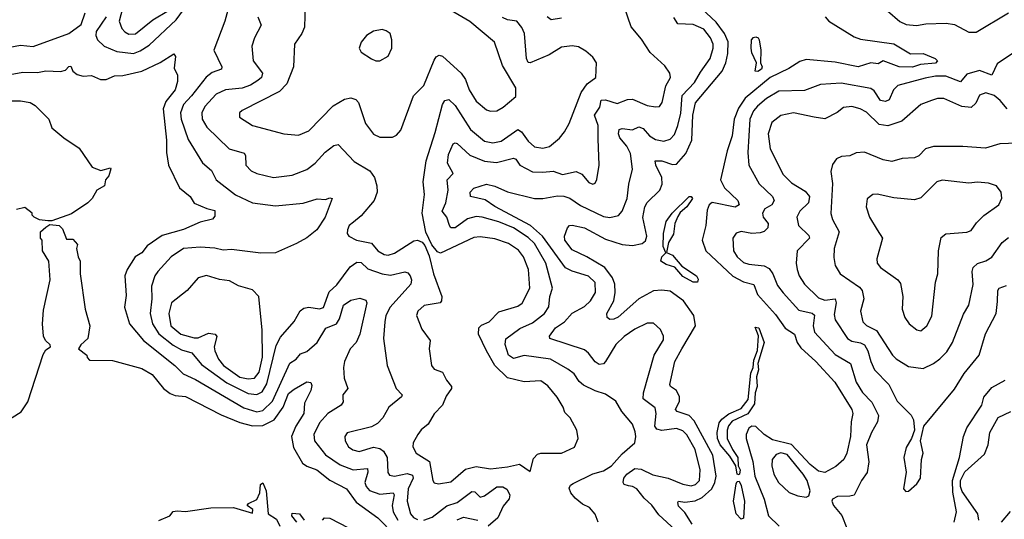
# Model space of a CAD drawing. Extents: x 1268547 to 1425625, y 515768 to 616754.
# Tile 382 of 507: x 1360030 to 1364744, y 586599 to 588992. Entities that reach past the tile are written whole.
import ezdxf

# ---------------------------------------------------------------- set-up
doc = ezdxf.new("R2010")
doc.units = 0

msp = doc.modelspace()

# ---------------------------------------------------------------- linework, layer by layer
at = {"layer": '0CON10XD'}
for points in [[(1361058.1, 589155), (1361013.2, 588985), (1360959.2, 588845), (1360997.8, 588765), (1360995.8, 588755), (1360952.1, 588737.9), (1360923.1, 588716.9), (1360853.3, 588626.6), (1360815.2, 588585), (1360800.6, 588545), (1360804, 588515), (1360837, 588417), (1360906.3, 588306.3), (1360949.2, 588269.2), (1360970.9, 588225), (1361063.2, 588153.2), (1361145, 588114.1), (1361255, 588099.2), (1361386.9, 588113.1), (1361455, 588133.1), (1361495, 588130), (1361515, 588138), (1361526.2, 588135), (1361493.5, 588045), (1361452.9, 587985), (1361405, 587947.3), (1361355, 587919.3), (1361255, 587874.7), (1361185, 587873.6), (1361045, 587891), (1361005, 587887.1), (1360965, 587897.4), (1360895, 587902.7), (1360815, 587895.3), (1360755.8, 587855), (1360692.5, 587785), (1360676.8, 587765), (1360661.8, 587715), (1360663.5, 587655), (1360654.8, 587585), (1360667, 587535), (1360697, 587487), (1360765, 587432.1), (1360805, 587410.2), (1360855.2, 587395.2), (1360900.5, 587340.5), (1361021.9, 587251.9), (1361125, 587201.2), (1361165, 587195.9), (1361190.7, 587209.3), (1361213.2, 587246.8), (1361258.2, 587431.8), (1361279.8, 587470.2), (1361345, 587545.7), (1361373.6, 587596.4), (1361390.8, 587609.3), (1361415, 587614.1), (1361465, 587606.6), (1361485, 587613.1), (1361512.4, 587687.6), (1361548.6, 587721.4), (1361612.4, 587807.6), (1361645, 587829.7), (1361665, 587829.2), (1361697.6, 587797.6), (1361765, 587774), (1361805, 587767.8), (1361875, 587783.6), (1361889.3, 587779.3), (1361900.5, 587765), (1361906.9, 587745), (1361902.5, 587725), (1361803.4, 587615), (1361783.6, 587575), (1361778, 587545), (1361772.9, 587465), (1361789.4, 587335), (1361833.1, 587225), (1361860.9, 587195), (1361858.5, 587185), (1361796.9, 587135), (1361769.2, 587085), (1361742.7, 587057.3), (1361715, 587041.1), (1361597.7, 587012.3), (1361586.4, 586995), (1361589.2, 586975), (1361605, 586945.6), (1361625, 586930.8), (1361655, 586922.8), (1361725, 586944.3), (1361755, 586937.5), (1361772.5, 586925), (1361789, 586895), (1361792.9, 586822.9), (1361800.2, 586810.2), (1361825, 586805.3), (1361885, 586817.7), (1361910.4, 586810.4), (1361913.5, 586795), (1361891, 586745), (1361886, 586685), (1361901.5, 586625), (1361915, 586607.4), (1361935, 586596.9)], [(1360445, 589005.2), (1360397.2, 588935), (1360395.3, 588915.3), (1360402.3, 588895), (1360435, 588865.3), (1360495, 588839.8), (1360575, 588829.6), (1360607.9, 588842.1), (1360650.5, 588869.5), (1360779.6, 588990.4), (1360815, 589039.2)], [(1360522, 589045), (1360506.9, 588985), (1360519, 588949), (1360533, 588933), (1360552.8, 588922.8), (1360585, 588923.4), (1360668.6, 588991.4), (1360743.1, 589035)], [(1361396.9, 589065), (1361394.5, 588955), (1361381.1, 588925), (1361345.6, 588875), (1361340.8, 588765), (1361309.6, 588685), (1361275, 588648.2), (1361095.8, 588555.8), (1361082.5, 588545), (1361082, 588525), (1361145.4, 588485.4), (1361295, 588445.6), (1361365, 588438.9), (1361415, 588458.6), (1361531.8, 588578.2), (1361585, 588611.3), (1361615, 588618), (1361639.4, 588609.4), (1361653.1, 588595), (1361686.4, 588495), (1361723.7, 588443.7), (1361755, 588429.4), (1361815, 588429.4), (1361835, 588438.6), (1361855, 588462), (1361915, 588626.2), (1361965, 588675.8), (1362015, 588797.5), (1362025, 588814.3), (1362038.3, 588821.7), (1362055, 588817.1), (1362143.9, 588735), (1362164.7, 588705), (1362182.8, 588655), (1362215, 588601.5), (1362265, 588559.5), (1362285, 588553.3), (1362315, 588555.6), (1362345, 588571.9), (1362405.8, 588624.2), (1362406, 588665), (1362341.9, 588771.9), (1362304.2, 588884.2), (1362185, 588983.4), (1362089.5, 589039.5)], [(1362800, 586585), (1362785, 586623.8), (1362758, 586655), (1362725, 586670.5), (1362690.1, 586700.1), (1362668.2, 586725), (1362661.5, 586748.5), (1362667.5, 586762.5), (1362679.4, 586770.6), (1362774.1, 586815.9), (1362825, 586830.2), (1362863.3, 586855), (1362915, 586911.8), (1362975.3, 586964.7), (1362980.8, 586995), (1362976.9, 587016.9), (1362963.7, 587053.6), (1362913.9, 587115), (1362884.4, 587165), (1362835, 587198.5), (1362785, 587213.8), (1362730.3, 587240.3), (1362708.3, 587258.3), (1362685.4, 587295), (1362655, 587317.6), (1362572, 587365), (1362445, 587382.7), (1362395, 587369.4), (1362370.5, 587385), (1362354.6, 587435.4), (1362357.4, 587462.6), (1362425, 587512.4), (1362485, 587540.2), (1362542.2, 587585), (1362564.2, 587615.7), (1362568.7, 587665), (1362581, 587705), (1362549.8, 587825), (1362495, 587920.2), (1362465, 587948.9), (1362395, 587994.5), (1362323.6, 588023.6), (1362245, 588046.2), (1362215, 588048.6), (1362175, 588037.7), (1362115, 587994.8), (1362095, 587994.6), (1362087.8, 588005), (1362074.7, 588045), (1362052.7, 588075), (1362071.1, 588115), (1362081.6, 588175), (1362076.5, 588225), (1362106.1, 588255), (1362078.7, 588305), (1362083.4, 588346.6), (1362105, 588396.7), (1362115, 588401.8), (1362125, 588398.5), (1362185, 588342.5), (1362255, 588313.2), (1362312.9, 588307.1), (1362395, 588328.7), (1362405, 588323.5), (1362424.5, 588294.5), (1362485, 588263.1), (1362535, 588260.6), (1362585, 588266.2), (1362629.5, 588249.5), (1362695, 588264.2), (1362721.4, 588251.4), (1362755, 588211.9), (1362775, 588204.3), (1362785, 588208.8), (1362793.4, 588226.6), (1362805.4, 588295), (1362800.6, 588420.6), (1362799.5, 588485), (1362781.9, 588535), (1362807.1, 588572.9), (1362815, 588605.5), (1362835, 588607.7), (1362890.2, 588589.8), (1362940.5, 588609.5), (1362965, 588611.1), (1363035, 588581.1), (1363075, 588573.6), (1363093.6, 588576.4), (1363106.9, 588595), (1363123.6, 588675), (1363145.5, 588715), (1363143.3, 588735), (1363119.8, 588769.8), (1363049.2, 588835), (1363007.6, 588897.6), (1362957.8, 588957.8), (1362924.4, 589055)], [(1363250, 586575), (1363215, 586630.8), (1363185, 586662), (1363180.6, 586679.4), (1363185, 586685.6), (1363215, 586681.2), (1363265, 586687.1), (1363297.6, 586702.4), (1363344, 586745), (1363358.6, 586775), (1363364.2, 586805), (1363349.6, 586905), (1363259.9, 587069.9), (1363235, 587095.6), (1363177.8, 587115), (1363170, 587125), (1363188.7, 587165), (1363189.8, 587185), (1363175.1, 587215.1), (1363146.7, 587235), (1363142.8, 587245), (1363167.4, 587355), (1363200.2, 587415), (1363265.4, 587525), (1363258.5, 587575), (1363208.9, 587645), (1363145, 587691.1), (1363105, 587696.6), (1363065, 587692.8), (1362995, 587654.1), (1362895, 587567.5), (1362875, 587557.2), (1362855, 587555.5), (1362843.3, 587565), (1362840.8, 587585), (1362874.3, 587645), (1362881.3, 587685), (1362880.4, 587725), (1362869, 587755), (1362831.3, 587805), (1362745, 587856.3), (1362675, 587889.7), (1362640, 587935), (1362638.6, 587955), (1362653.3, 587995), (1362662.5, 588005), (1362675, 588006.9), (1362735, 587994), (1362835, 587940.3), (1362915, 587915.3), (1362965, 587910.6), (1363011, 587919), (1363027.1, 587932.9), (1363033.3, 587955), (1363013.3, 588043.3), (1363023.7, 588095), (1363035, 588116.4), (1363095, 588175.6), (1363106.4, 588203.6), (1363104.6, 588235.4), (1363076.4, 588295), (1363073.3, 588315), (1363104.1, 588315.9), (1363155, 588298.4), (1363175, 588299.5), (1363219.5, 588350.5), (1363248.5, 588415), (1363253.7, 588535), (1363266.3, 588593.7), (1363394, 588745), (1363411.3, 588785), (1363420.3, 588829.7), (1363421.9, 588885), (1363405.4, 588925), (1363365, 588980.4), (1363295.3, 589045)], [(1359975, 588857.7), (1360035, 588869.1), (1360095, 588863.1), (1360265, 588924.7), (1360325, 588969.1), (1360344.5, 589025)], [(1361170, 589005), (1361186.4, 588965), (1361154.6, 588905), (1361141.5, 588865), (1361147.8, 588795), (1361192.7, 588735), (1361187.7, 588715), (1361169.8, 588700.2), (1361135, 588677.6), (1361095, 588663.3), (1361015, 588655.7), (1360970.4, 588635), (1360916.1, 588575), (1360901.8, 588545), (1360904.1, 588515), (1360926, 588476), (1361033.4, 588373.4), (1361105, 588352.2), (1361111.7, 588341.7), (1361113.6, 588295), (1361138.1, 588268.1), (1361165, 588254.5), (1361245, 588236.1), (1361335, 588247.5), (1361405, 588274), (1361444.6, 588305), (1361493.1, 588356.9), (1361535, 588388.6), (1361555, 588394), (1361632.4, 588312.4), (1361707, 588267), (1361728.5, 588235), (1361740.5, 588195), (1361741.1, 588165), (1361727.3, 588125), (1361665, 588051.8), (1361628.1, 588021.9), (1361608.5, 588005), (1361599.2, 587985), (1361598, 587968), (1361605.4, 587955.4), (1361643.3, 587935), (1361715, 587920.8), (1361745.4, 587885), (1361775, 587866.4), (1361795, 587863.6), (1361825, 587872.6), (1361917.6, 587932.4), (1361935, 587935.8), (1361956.6, 587926.6), (1361970.5, 587910.5), (1361990.6, 587860.6), (1362011.1, 587775), (1362051.3, 587665), (1362050.4, 587645), (1362044, 587636), (1361967.1, 587622.9), (1361936.4, 587595), (1361930.9, 587575), (1361955, 587508.6), (1361995.5, 587455), (1361991.1, 587415), (1362001.9, 587335), (1362015, 587317.1), (1362055, 587304), (1362073.8, 587265), (1362097.2, 587235), (1362097.8, 587225), (1362072.4, 587187.6), (1362055, 587145.8), (1362015, 587104.3), (1361985.9, 587054.1), (1361953, 587027), (1361936.7, 587005), (1361914.4, 586965), (1361912.2, 586945), (1361928.6, 586915), (1361991.6, 586875), (1362008.6, 586785), (1362015, 586774), (1362035, 586768.1), (1362095, 586777.9), (1362165, 586838), (1362215, 586851.2), (1362285, 586840.3), (1362365, 586849.2), (1362423.4, 586863.4), (1362475, 586827.5), (1362490.3, 586889.7), (1362509.4, 586910.6), (1362525, 586915.5), (1362624.7, 586915.3), (1362686.4, 586943.6), (1362704.3, 586985), (1362697.1, 587025), (1362665.6, 587085), (1362640.4, 587110.4), (1362632.9, 587135), (1362604.2, 587184.2), (1362558.3, 587238.2), (1362525, 587262.2), (1362445, 587257.1), (1362365, 587275.5), (1362305.2, 587335.2), (1362265, 587406.2), (1362227.7, 587485), (1362228.4, 587515), (1362241, 587529), (1362278.1, 587545), (1362325, 587592.3), (1362415, 587618.7), (1362436.6, 587633.4), (1362473.5, 587705), (1362466, 587795), (1362442.2, 587855), (1362418, 587888), (1362369.8, 587919.8), (1362305, 587942.4), (1362235, 587951.1), (1362205, 587947.7), (1362045, 587873.1), (1362030, 587880), (1362003.8, 587913.8), (1361974.6, 587974.6), (1361956.6, 588065), (1361968.5, 588155), (1361962.2, 588215), (1361975.9, 588315), (1362019.2, 588450.8)], [(1362019.2, 588450.8), (1362054.7, 588585), (1362066, 588604), (1362085, 588609.5), (1362115, 588581.1), (1362189.4, 588465), (1362255, 588409.4), (1362295, 588401.8), (1362335, 588409.4), (1362415, 588466), (1362433.4, 588455), (1362465, 588409.6), (1362495, 588382.7), (1362535, 588376.9), (1362566.3, 588383.7), (1362615, 588424), (1362638.1, 588455), (1362661.5, 588495), (1362718, 588642), (1362746.4, 588683.6), (1362788, 588715), (1362791.9, 588785), (1362775, 588812), (1362740.9, 588840.9), (1362705, 588861.1), (1362675, 588866.4), (1362625, 588859.6), (1362565, 588823.3), (1362475, 588784.7), (1362465, 588786.7), (1362456, 588805), (1362446.4, 588925), (1362434.8, 588954.8), (1362410.5, 588985), (1362365, 588991.4), (1362342.5, 589002.5)], [(1363168.3, 586548.3), (1363089.5, 586619.5), (1363057.1, 586667.1), (1363019.7, 586699.7), (1362985, 586743.8), (1362965, 586755.4), (1362945, 586758.2), (1362924, 586765), (1362919.2, 586775), (1362922.1, 586795), (1362936.4, 586815), (1362975, 586841.6), (1363005, 586838.4), (1363060.8, 586810.8), (1363135, 586796), (1363205, 586766.3), (1363245, 586759.6), (1363265.4, 586765), (1363284.7, 586785), (1363288.7, 586835), (1363265, 586933.3), (1363225, 587003.3), (1363205, 587021.9), (1363175, 587032.9), (1363105, 587023.6), (1363080.1, 587030.1), (1363071.6, 587045), (1363077.1, 587105), (1363072, 587132), (1363015.3, 587175.3), (1363017.2, 587205), (1363067.9, 587385), (1363112, 587458), (1363112.5, 587475), (1363097.7, 587507.7), (1363065, 587537.8), (1363035, 587538.2), (1362975, 587509.6), (1362925, 587474.6), (1362884.2, 587435.8), (1362835, 587354.4), (1362825, 587343.5), (1362805, 587340.4), (1362785, 587353.5), (1362754.1, 587395), (1362735, 587410.2), (1362569.2, 587465), (1362567.5, 587475), (1362595.5, 587515), (1362638.4, 587545), (1362675, 587585.9), (1362735, 587617.6), (1362763.4, 587645), (1362786.9, 587685), (1362785, 587732), (1362753.2, 587763.2), (1362675, 587787), (1362643.8, 587803.8), (1362532.9, 587955), (1362476, 588006), (1362305, 588096.6), (1362258.5, 588128.5), (1362189.2, 588145), (1362187.5, 588165), (1362205, 588184.4), (1362265, 588203.8), (1362305.9, 588194.1), (1362365, 588167.3), (1362494.8, 588134.8), (1362535, 588135.2), (1362605, 588147.6), (1362635, 588145.8), (1362665, 588136.1), (1362715, 588101.5), (1362825, 588048.4), (1362855, 588044.7), (1362896.4, 588053.6), (1362915.3, 588074.8), (1362939.1, 588135), (1362945.9, 588204.1), (1362964.5, 588275), (1362955, 588351.4), (1362937.5, 588385), (1362904.1, 588425), (1362897.3, 588445), (1362900.5, 588465), (1362915, 588471.1), (1362965, 588464.7), (1362995, 588478.8), (1363015, 588470), (1363045.2, 588435.2), (1363075, 588417.3), (1363115, 588409.6), (1363145, 588419.6), (1363165, 588441.1), (1363181.9, 588485), (1363195, 588543.8), (1363201.8, 588628.2), (1363260.8, 588690.8), (1363289.1, 588740.9), (1363336.2, 588805), (1363350.5, 588855), (1363350.3, 588875), (1363337.2, 588905), (1363305, 588945.9), (1363255, 588968.2), (1363181.3, 588971.3), (1363162.6, 589002.6)], [(1362625, 588998.2), (1362575, 588990.8), (1362556.2, 589005)], [(1363886.9, 589005), (1363904.7, 588984.7), (1364025, 588908.8), (1364055, 588898.5), (1364215, 588876.6), (1364295, 588827.3), (1364355, 588829.4), (1364413.1, 588805), (1364423.6, 588795), (1364415, 588783.3), (1364343.4, 588776.6), (1364305, 588764.1), (1364241.1, 588765), (1364165, 588795.2), (1364139.7, 588780.3), (1364105, 588784.1), (1364044.1, 588765.9), (1363935, 588788.4), (1363795, 588801.3), (1363765, 588791.5), (1363712.8, 588757.2), (1363622.9, 588715), (1363503, 588615), (1363471.5, 588568.5), (1363450.9, 588515), (1363440.7, 588435), (1363417.1, 588362.9), (1363385.3, 588225), (1363405, 588186.2), (1363468.5, 588125), (1363474.4, 588105), (1363455, 588092.8), (1363345, 588116.4), (1363330.7, 588105), (1363321, 588079), (1363315.8, 588005), (1363297.6, 587935), (1363315.8, 587885), (1363445, 587763.3), (1363495, 587735.2), (1363545, 587723.8), (1363561.9, 587675), (1363649, 587579), (1363695, 587514.7), (1363740, 587485), (1363752.2, 587445), (1363769.8, 587419.8), (1363842.2, 587355), (1363932.5, 587255), (1364013.6, 587125), (1364019.3, 587105), (1364010.4, 587065), (1364008.1, 586995), (1363989.7, 586915), (1363975.3, 586885), (1363938, 586852), (1363885, 586822.4), (1363855, 586829), (1363815, 586860.4), (1363725, 586956.4), (1363635, 586978.7), (1363594.9, 587004.9), (1363555, 587043.7), (1363535, 587045.2), (1363520.7, 587035), (1363509.1, 587005), (1363508.2, 586985), (1363540.2, 586875), (1363550.4, 586805), (1363594.7, 586695), (1363615.6, 586615), (1363666.3, 586566.4)], [(1364185, 589033.8), (1364243.4, 588983.4), (1364275, 588967.8), (1364324.4, 588964.4), (1364367.8, 588972.2), (1364465.3, 588975.3), (1364505, 588968.5), (1364575, 588931.1), (1364608.8, 588931.2), (1364765, 589023.8)], [(1361755, 588794.2), (1361795, 588816), (1361812.5, 588855), (1361812, 588895), (1361803.3, 588925), (1361785, 588938.8), (1361765, 588943.8), (1361724.2, 588935.8), (1361690, 588915), (1361665.8, 588884.2), (1361656.2, 588855), (1361665.8, 588835.8), (1361715, 588804), (1361735, 588794.2), (1361755, 588794.2)], [(1363565, 588743.1), (1363551.4, 588745), (1363558, 588785), (1363535, 588832), (1363531.9, 588855), (1363534.3, 588895.7), (1363543.4, 588906.6), (1363555, 588908.7), (1363566.4, 588905), (1363570, 588895), (1363578.7, 588845), (1363576.7, 588785), (1363584.2, 588765), (1363581.4, 588755), (1363565, 588743.1)], [(1359985, 588728.9), (1360045, 588740), (1360115, 588739.1), (1360155, 588747.1), (1360225, 588743.6), (1360249.8, 588750.2), (1360265, 588768), (1360275, 588768.8), (1360284.3, 588745), (1360305, 588728.5), (1360335, 588720.5), (1360375, 588723.8), (1360417.5, 588705), (1360444.4, 588704.4), (1360485, 588723.1), (1360525, 588724.6), (1360615.7, 588744.3), (1360702.9, 588787.1), (1360767.9, 588827.9), (1360776.7, 588815), (1360770, 588760), (1360785.7, 588725), (1360786.7, 588695), (1360774.6, 588655), (1360730.6, 588599.4), (1360717.4, 588565), (1360733.8, 588413.8), (1360732.9, 588355), (1360742.2, 588295), (1360795, 588185.7), (1360845.8, 588145), (1360865, 588112.5), (1360926.6, 588086.6), (1360965, 588078), (1360965, 588050), (1360954, 588036), (1360895, 588021.1), (1360815, 587987.2), (1360712.3, 587957.7), (1360641.1, 587908.9), (1360615, 587875.5), (1360583.9, 587856.1), (1360545, 587795.7), (1360533.1, 587765), (1360540.4, 587670.4), (1360531.6, 587615), (1360556.2, 587535), (1360623.4, 587455), (1360772.4, 587335), (1360813.6, 587295), (1360871.7, 587268.3), (1361102.9, 587132.9), (1361165, 587113.8), (1361195, 587120.4), (1361240, 587165), (1361323.4, 587346.6), (1361354.3, 587365.7), (1361375, 587391.8), (1361405, 587402.9), (1361455, 587445.9), (1361496.7, 587513.3), (1361546.5, 587535), (1361561.6, 587558.4), (1361580.8, 587625), (1361615, 587648.2), (1361658.3, 587658.3), (1361687.4, 587647.4), (1361691.9, 587635), (1361659.4, 587485), (1361641.6, 587445), (1361612, 587415), (1361585.3, 587355), (1361580.3, 587325), (1361583.8, 587275), (1361601.6, 587225), (1361577.8, 587195), (1361578.2, 587178.2), (1361578.9, 587161.1), (1361570, 587145), (1361505.5, 587105), (1361465, 587060.5), (1361438.7, 587005), (1361441.3, 586975), (1361495, 586907.2), (1361565, 586860), (1361626.3, 586836.3), (1361695, 586841.9), (1361697.9, 586825), (1361683.4, 586775), (1361688.9, 586755), (1361705.8, 586735.8), (1361755, 586718.5), (1361818.5, 586725), (1361823.1, 586715), (1361814.2, 586665), (1361819.1, 586635), (1361840, 586595)], [(1364787.5, 588832.5), (1364710.1, 588779.9), (1364685, 588725.6), (1364625, 588747.5), (1364565, 588730.2), (1364535, 588694.3), (1364465, 588721.6), (1364415, 588720.9), (1364365, 588711.1), (1364234.2, 588675.7), (1364213.2, 588655), (1364192.2, 588607.7), (1364175, 588598.9), (1364151.5, 588605), (1364120.4, 588650.4), (1364105, 588662.2), (1363962.9, 588687.1), (1363865, 588681.5), (1363788.3, 588651.8), (1363665, 588649.7), (1363605, 588614.2), (1363562.2, 588577.8), (1363543.8, 588555), (1363526.5, 588515), (1363515.8, 588355), (1363520.7, 588295), (1363570.9, 588205), (1363634.7, 588145), (1363643.1, 588125), (1363631.5, 588105), (1363598.1, 588085), (1363586.9, 588065), (1363590, 588045), (1363613.3, 588015), (1363612.5, 587995), (1363595, 587977.7), (1363575, 587970), (1363535, 587968), (1363485, 587977.7), (1363461.2, 587968.8), (1363444.4, 587945), (1363448.5, 587885), (1363464.6, 587855), (1363495, 587829.3), (1363520.6, 587820.6), (1363595, 587813.1), (1363619.2, 587799.2), (1363636.5, 587775), (1363658.2, 587718.2), (1363685, 587682.9), (1363761, 587601), (1363825, 587585.8), (1363835, 587575.9), (1363829.2, 587525), (1363835.9, 587495), (1363935, 587387.8), (1364007.1, 587345), (1364035.3, 587255), (1364065.2, 587205.2), (1364109.6, 587159.6), (1364142, 587095), (1364137.7, 587065), (1364108.8, 587015), (1364084.4, 586955), (1364095.9, 586874.1), (1364087.6, 586822.4), (1364061.1, 586785), (1364025.2, 586714.8), (1364005, 586708.7), (1363945, 586707.5), (1363921.2, 586695), (1363918, 586685), (1363925.8, 586665), (1363966.8, 586616.8), (1364014.7, 586495)], [(1364757.2, 588565), (1364725, 588603.9), (1364695, 588629.2), (1364655, 588641.2), (1364625, 588630.6), (1364608.6, 588591.4), (1364585, 588571.2), (1364541.2, 588575), (1364455, 588613.6), (1364425, 588613.8), (1364395, 588604.6), (1364344.5, 588585), (1364252.9, 588505), (1364186.5, 588483.5), (1364145, 588488.8), (1364085, 588548.4), (1364054.8, 588564.8), (1364014.7, 588575.3), (1363975, 588570.7), (1363943.5, 588546.5), (1363885, 588516.2), (1363834.7, 588524.7)], [(1359975, 588603.5), (1360035, 588602.7), (1360080, 588595), (1360105, 588580), (1360170, 588515), (1360185, 588473.8), (1360242.5, 588425), (1360315.9, 588375.9), (1360377.5, 588285), (1360419.5, 588269.5), (1360465, 588282.5), (1360467.5, 588277.5), (1360456.4, 588243.6), (1360441.2, 588225), (1360436.7, 588195), (1360400, 588175), (1360377.5, 588135), (1360356.4, 588113.6), (1360277.7, 588062.3), (1360185, 588027.5), (1360165, 588027.5), (1360125, 588033.3), (1360100, 588045), (1360090, 588055), (1360090, 588065), (1360055, 588092.5), (1360015, 588082.5)], [(1363834.7, 588524.7), (1363735, 588544.7), (1363675, 588533.4), (1363630.9, 588499.1), (1363613.2, 588445), (1363622.8, 588372.7), (1363685, 588250), (1363725, 588210.4), (1363790.7, 588170.7), (1363811.3, 588145), (1363807.3, 588115), (1363765, 588074.4), (1363750.4, 588045), (1363758.4, 588005), (1363808, 587958), (1363810.8, 587945), (1363752.2, 587885), (1363747.7, 587825), (1363751.8, 587795), (1363761.5, 587765), (1363787.9, 587725), (1363855, 587660), (1363885, 587648.6), (1363935, 587654.3), (1363938.9, 587635), (1363929.5, 587579.5), (1363935, 587554.4), (1363993.8, 587463.8), (1364015, 587451.6), (1364055, 587444.3), (1364075, 587434), (1364091.1, 587405), (1364105.2, 587355), (1364122.5, 587315), (1364191.1, 587245), (1364231.9, 587165), (1364297.8, 587097.8), (1364310, 587075), (1364313.8, 587025), (1364300, 586985), (1364275, 586942.5), (1364263.8, 586895), (1364273.8, 586825), (1364262, 586745), (1364272.3, 586732.3), (1364285, 586733.3), (1364325, 586768), (1364342.5, 586795), (1364348, 586885), (1364355.8, 586915), (1364343.3, 586975), (1364358.8, 587045), (1364505, 587221.4), (1364552.4, 587297.6), (1364624.2, 587385), (1364653.7, 587486.3), (1364704.6, 587585), (1364711.8, 587641.8), (1364713.1, 587695), (1364720, 587705), (1364755, 587718.1)], [(1364805, 588400), (1364722.6, 588397.4), (1364653.9, 588376.1), (1364545, 588384), (1364405, 588384.3), (1364367, 588373), (1364335, 588339.6), (1364315, 588330), (1364255, 588326.5), (1364205, 588312.9), (1364165, 588319.6), (1364075, 588357.3), (1364035, 588354.6), (1364005, 588340), (1363965, 588336.5), (1363941.2, 588325), (1363921.8, 588298.2), (1363913.3, 588265), (1363922.5, 588207.5), (1363913.4, 588063.4), (1363921.8, 588035), (1363953.9, 587975), (1363930.4, 587895), (1363927.9, 587852.1), (1363934.6, 587814.6), (1363958.9, 587775), (1364050.6, 587710.6), (1364064.1, 587695), (1364072.3, 587655), (1364056.2, 587595), (1364067.1, 587545), (1364085, 587527.5), (1364132.1, 587502.1), (1364209.2, 587385), (1364226.8, 587366.8), (1364285, 587330.8), (1364355, 587321.3), (1364405.2, 587344.8), (1364435, 587367.1), (1364468.6, 587401.4), (1364496.2, 587445), (1364549.1, 587580.9), (1364573.6, 587625), (1364595, 587722.5), (1364589.7, 587785), (1364595.4, 587805), (1364616.1, 587823.9), (1364655, 587835.9), (1364685, 587853.8), (1364734.6, 587925), (1364765, 587947.9)], [(1364345, 587500.8), (1364374.1, 587525.9), (1364397.9, 587572.1), (1364414.7, 587735), (1364426.1, 587775), (1364429.5, 587885), (1364442.4, 587947.6), (1364465, 587965.5), (1364565, 587973.6), (1364585, 587981.4), (1364611.2, 588018.8), (1364646.7, 588053.3), (1364717.5, 588105), (1364733, 588137), (1364729.4, 588165), (1364706.9, 588195), (1364669, 588209), (1364616.5, 588213.5), (1364575, 588208), (1364447.2, 588222.8), (1364421.4, 588215), (1364345, 588138.6), (1364315, 588128.6), (1364215, 588138.9), (1364135, 588156.4), (1364115, 588154.5), (1364087.1, 588132.9), (1364083.2, 588095), (1364098.5, 588045), (1364135.6, 587985), (1364160.8, 587945), (1364133.6, 587846.4), (1364136.2, 587825), (1364151.2, 587805), (1364234.3, 587745), (1364247.8, 587727.8), (1364258.2, 587665), (1364255.4, 587605), (1364267.5, 587565), (1364288, 587535), (1364325, 587505.8), (1364345, 587500.8)], [(1363255, 587733.8), (1363205, 587761.1), (1363166.9, 587806.9), (1363125, 587819.1), (1363100, 587835), (1363105, 587855.7), (1363123.3, 587875), (1363111.2, 587905), (1363112.8, 587967.2), (1363125.6, 588025), (1363154.5, 588065), (1363235, 588145.4), (1363245.3, 588145.3), (1363251.2, 588135), (1363225, 588095.4), (1363191.9, 588068.1), (1363180.7, 588049.3), (1363166.5, 588015), (1363160.3, 587965), (1363137.2, 587925), (1363126.2, 587876.2), (1363155, 587863.2), (1363200.9, 587810.9), (1363270, 587765), (1363278.3, 587748.2), (1363275, 587734), (1363255, 587733.8)], [(1359963.3, 587066.7), (1360037.1, 587112.9), (1360068.7, 587161.3), (1360142.4, 587387.6), (1360155, 587410), (1360177.5, 587425), (1360176.7, 587435), (1360154.2, 587454.2), (1360144, 587475), (1360140, 587535), (1360145, 587600), (1360176.7, 587745), (1360170, 587835), (1360140, 587885), (1360137.5, 587935), (1360130, 587945), (1360130, 587975), (1360155, 587997.5), (1360175, 588010), (1360220, 588005), (1360235, 587990), (1360255, 587940), (1360285, 587940), (1360307.5, 587915), (1360302.5, 587895), (1360310, 587855), (1360320, 587835), (1360320, 587775), (1360343.3, 587605), (1360365.8, 587525), (1360356.2, 587465), (1360322.5, 587435), (1360312.5, 587415), (1360352.5, 587385), (1360353.3, 587373.3), (1360365, 587360), (1360475, 587358.6), (1360615, 587320.5), (1360665, 587292.9), (1360718.6, 587225), (1360750.7, 587200.7), (1360775, 587191.5), (1360825, 587186.5), (1360995, 587099.7), (1361085, 587061.5), (1361145, 587046), (1361195, 587047.6), (1361248.9, 587075), (1361291.6, 587135), (1361318.1, 587201.9), (1361345, 587221.9)], [(1361125, 587270.7), (1361155, 587274.8), (1361176.5, 587303.5), (1361192.2, 587375), (1361191.5, 587505), (1361176, 587666), (1361145, 587697.5), (1361077.4, 587717.4), (1361035, 587740.4), (1360987, 587747), (1360925, 587765.5), (1360885.5, 587754.5), (1360831.8, 587695), (1360757.3, 587635), (1360744.3, 587585), (1360754.4, 587525), (1360801.2, 587485), (1360865, 587467.1), (1360885, 587467.8), (1360935, 587490), (1360965.6, 587485.6), (1360974, 587474), (1360962.2, 587425), (1360964.7, 587405), (1360982.6, 587365), (1361005.6, 587335), (1361085, 587278.7), (1361125, 587270.7)], [(1363475, 586812), (1363465, 586814), (1363458.6, 586855), (1363430.8, 586900.8), (1363383.7, 586955), (1363371.8, 586985), (1363369, 587015), (1363379.6, 587060.4), (1363391.3, 587078.7), (1363425, 587104), (1363485, 587130), (1363518.3, 587171.7), (1363530.8, 587299.2), (1363542.2, 587325), (1363545, 587361.2), (1363563.3, 587406.7), (1363566.7, 587476.7), (1363551.1, 587518.9), (1363568.9, 587515), (1363595.2, 587444.8), (1363564.4, 587345), (1363567.5, 587315), (1363558.5, 587281.5), (1363560.3, 587235), (1363551.8, 587205), (1363548.9, 587151.1), (1363515.9, 587104.1), (1363442.1, 587067.9), (1363424.2, 587045.8), (1363417.2, 587025), (1363417.4, 586985), (1363442.2, 586932.2), (1363469, 586895), (1363470, 586855), (1363479.3, 586835), (1363475.9, 586814.1), (1363475, 586812)], [(1361345, 587221.9), (1361405, 587257.4), (1361424.6, 587254.6), (1361428.8, 587238.8), (1361423.8, 587215), (1361394, 587155), (1361390.6, 587105), (1361351.9, 587045), (1361331.3, 586995), (1361341.8, 586941.8), (1361385, 586867.3), (1361405, 586852.5), (1361452.5, 586835), (1361515, 586786.2), (1361595, 586744.7), (1361641, 586681), (1361745, 586606.2), (1361824.3, 586524.3)], [(1364504.3, 586585), (1364515.3, 586634.7), (1364497.9, 586727.9), (1364496, 586785), (1364530, 586895), (1364548.5, 586995), (1364565, 587037.1), (1364637, 587145), (1364646.4, 587183.6), (1364685, 587230), (1364748.1, 587265)], [(1364622.4, 586595), (1364617.7, 586625), (1364542.1, 586732.1), (1364534.7, 586755), (1364535.1, 586785), (1364555, 586825.8), (1364650, 586910), (1364666.5, 586955), (1364675, 587014), (1364715, 587085.7), (1364775, 587115.7)], [(1363795, 586704.2), (1363808.3, 586711.7), (1363814.3, 586735), (1363800.3, 586785), (1363781.7, 586815), (1363705, 586908.7), (1363675, 586916.5), (1363651.5, 586908.5), (1363633.6, 586885), (1363631.8, 586855), (1363640.3, 586815), (1363663.9, 586775), (1363715, 586727.5), (1363755, 586711.4), (1363795, 586704.2)], [(1363485, 586598.6), (1363460.6, 586625), (1363448.1, 586685), (1363460.9, 586769.1), (1363465, 586779.2), (1363475, 586780.8), (1363485, 586761.2), (1363499.8, 586685), (1363495, 586603.3), (1363485, 586598.6)], [(1360697, 586593), (1360750, 586615), (1360765, 586636.7), (1360785, 586638.8), (1360825, 586636), (1360945, 586653.8), (1361054.4, 586655.6), (1361145, 586627.5), (1361147.1, 586645), (1361118.8, 586665), (1361126.2, 586675), (1361166.3, 586693.7), (1361180.8, 586725), (1361182.5, 586765), (1361195, 586773.1), (1361210.4, 586735), (1361219.2, 586625), (1361259.3, 586599.3), (1361275.8, 586565.8)], [(1361965, 586595.2), (1362005, 586608.7), (1362075, 586662.6), (1362125, 586678.8), (1362195, 586732.4), (1362209.8, 586729.8), (1362235, 586704.6), (1362255, 586710.8), (1362315, 586753.9), (1362343.4, 586753.4), (1362363.2, 586743.2), (1362377.3, 586715), (1362374.1, 586695.9), (1362345, 586660.8), (1362318.9, 586605), (1362273.7, 586565)], [(1364730.3, 586585), (1364774.5, 586635.5)], [(1361357.5, 586585), (1361332.5, 586615), (1361335, 586627.5), (1361370, 586625), (1361392.5, 586595)], [(1361480, 586595), (1361490, 586605), (1361515, 586604), (1361605, 586558.5)], [(1362125, 586596.2), (1362155, 586608.2), (1362223.1, 586595)]]:
    msp.add_lwpolyline(points, dxfattribs=at)

doc.saveas('drawing.dxf')
